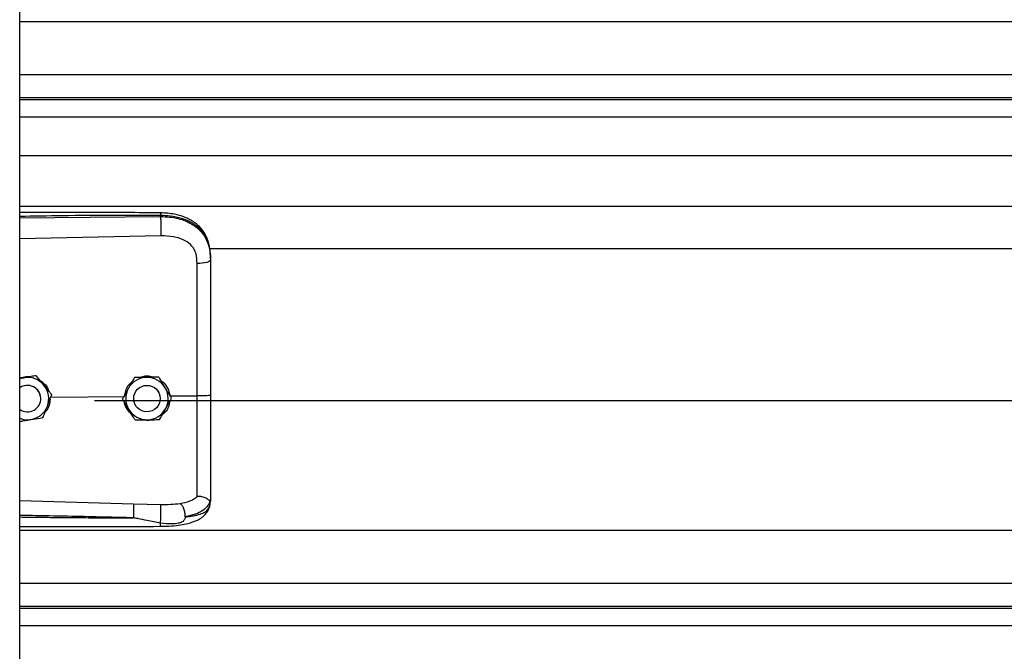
# Model space of a CAD drawing. Header units: inches. Extents: x 170 to 284, y 215 to 248.
# Tile 371 of 656: x 202.5 to 202.898, y 223.15 to 223.405. Entities that reach past the tile are written whole.
import ezdxf

# ---------------------------------------------------------------- set-up
doc = ezdxf.new("R2010")
doc.units = ezdxf.units.IN
doc.header["$LTSCALE"] = 0.25
doc.header["$MEASUREMENT"] = 0
doc.layers.add('RH FRONT OF HOOD', color=7, linetype='Continuous')

msp = doc.modelspace()

# ---------------------------------------------------------------- linework, layer by layer
at = {"layer": 'RH FRONT OF HOOD'}
for p, q in [((202.5003237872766, 220.1328032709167), (202.5003237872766, 224.3332527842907)), ((202.5003237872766, 223.404228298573), (206.5326438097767, 223.404228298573)), ((202.5003237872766, 223.3828493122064), (206.5326438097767, 223.3828493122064)), ((206.5326438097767, 223.3733640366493), (202.5003237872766, 223.3733640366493)), ((202.5003237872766, 223.3727246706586), (206.5326438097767, 223.3727246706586)), ((202.5003237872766, 223.3657065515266), (206.5326438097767, 223.3657065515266)), ((202.5003237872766, 223.3500224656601), (206.5326438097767, 223.3500224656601)), ((202.5003237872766, 223.3296344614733), (206.5326438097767, 223.3296344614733)), ((202.5003237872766, 223.3248861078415), (202.5571710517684, 223.3254228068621)), ((202.5571710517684, 223.3254228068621), (202.5571710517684, 223.3258341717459)), ((202.557267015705, 223.3176339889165), (202.5003237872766, 223.3164244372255)), ((202.5768719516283, 223.3125588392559), (206.4560926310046, 223.3125588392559)), ((202.5773665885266, 223.3084995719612), (202.5773665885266, 223.30801125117)), ((202.5020983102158, 223.2603581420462), (202.5003237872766, 223.2600692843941)), ((202.5069763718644, 223.2611542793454), (202.5060478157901, 223.2610031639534)), ((202.5069763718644, 223.2611526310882), (202.5069763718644, 223.2611542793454)), ((202.5466154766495, 223.2603945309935), (202.5466154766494, 223.2603961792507)), ((202.5564989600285, 223.2605428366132), (202.5564989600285, 223.2605444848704)), ((202.5553395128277, 223.2558172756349), (202.5562784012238, 223.2546534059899)), ((202.5088241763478, 223.251908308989), (202.5088241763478, 223.2519090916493)), ((202.5128579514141, 223.2525155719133), (202.5425559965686, 223.2527998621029)), ((202.5132301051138, 223.2534978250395), (202.5132301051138, 223.2534994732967)), ((202.5418021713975, 223.2517610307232), (202.5418021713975, 223.2517626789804)), ((202.5463354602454, 223.2519090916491), (202.5463690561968, 223.2525077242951)), ((202.5463354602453, 223.2519090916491), (202.5463354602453, 223.2519083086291)), ((202.5562784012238, 223.2546534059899), (202.5564204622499, 223.2544003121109)), ((202.5570177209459, 223.2523491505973), (202.5570358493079, 223.2519090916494)), ((202.5570358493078, 223.2519083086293), (202.5570358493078, 223.2519090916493)), ((202.5609953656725, 223.2529763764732), (202.5719089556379, 223.2530808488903)), ((202.5615691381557, 223.2520576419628), (202.5615691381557, 223.2520592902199)), ((202.5304915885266, 223.2511663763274), (206.5024760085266, 223.2511663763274)), ((202.5003237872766, 223.2107527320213), (202.5462594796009, 223.2094209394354)), ((202.5462594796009, 223.2094209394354), (202.5572451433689, 223.2091588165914)), ((202.5770268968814, 223.2084442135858), (202.5773665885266, 223.2104293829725)), ((202.5773665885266, 223.2109581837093), (202.5773665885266, 223.2104293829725)), ((202.5003237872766, 223.198780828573), (206.5326438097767, 223.198780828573)), ((202.5003237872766, 223.1774018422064), (206.5326438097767, 223.1774018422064)), ((206.5326438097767, 223.1679165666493), (202.5003237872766, 223.1679165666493)), ((202.5003237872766, 223.1672772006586), (206.5326438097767, 223.1672772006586)), ((202.5003237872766, 223.1602590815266), (206.5326438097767, 223.1602590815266))]:
    msp.add_line(p, q, dxfattribs=at)
at = {"layer": 'RH FRONT OF HOOD', "flags": 128}
for points in [[(202.5773665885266, 223.30801125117), (202.577262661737, 223.3077155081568), (202.5769547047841, 223.3074306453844), (202.5764540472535, 223.3071671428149), (202.5757791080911, 223.3069346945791), (202.5749547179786, 223.3067418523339), (202.5740112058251, 223.3065957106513), (202.5729832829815, 223.3065016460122), (202.5719087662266, 223.3064631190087)], [(202.5003237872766, 223.2598686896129), (202.501007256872, 223.2601062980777), (202.5020983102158, 223.2603581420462)]]:
    msp.add_lwpolyline(points, dxfattribs=at)
at = {"layer": 'RH FRONT OF HOOD'}
msp.add_circle((202.5516856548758, 223.2519083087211), 0.005350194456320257, dxfattribs=at)
for centre, radius, start, end in [((202.5034739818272, 223.2519090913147), 0.008560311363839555, 39.24773070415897, 99.24772960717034), ((202.5516856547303, 223.2519090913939), 0.008560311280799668, 90.85968127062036, 150.8596805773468), ((202.5516856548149, 223.2519090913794), 0.008560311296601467, 30.85968260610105, 90.85968183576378), ((202.5034739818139, 223.2519090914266), 0.005350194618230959, 39.24773075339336, 126.0718980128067), ((202.5034739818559, 223.2519083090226), 0.005350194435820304, 300.0097421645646, 126.0718999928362), ((202.5034739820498, 223.2519090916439), 0.005350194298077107, 5.903435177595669e-08, 39.2477305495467), ((202.5034739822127, 223.2519090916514), 0.008560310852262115, 339.2477292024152, 39.24773059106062), ((202.5516856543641, 223.2519090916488), 0.008560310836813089, 150.8596808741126, 210.8596823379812), ((202.5516856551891, 223.2519090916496), 0.008560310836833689, 330.859680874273, 30.85968233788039), ((202.5034739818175, 223.2519083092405), 0.005350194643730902, 233.9281021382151, 300.0097413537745), ((202.5034739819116, 223.2519090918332), 0.008560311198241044, 279.2477290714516, 339.247728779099), ((202.5516856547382, 223.251909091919), 0.008560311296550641, 210.859682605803, 270.859681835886), ((202.5516856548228, 223.2519090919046), 0.008560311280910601, 270.8596812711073, 330.859680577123), ((202.5034739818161, 223.2519090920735), 0.008560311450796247, 248.407675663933, 279.2477294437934)]:
    msp.add_arc(centre, radius, start, end, dxfattribs=at)
for points, knots in [([(202.5571524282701, 223.326926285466), (202.5479354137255, 223.3269942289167), (202.5298485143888, 223.3271275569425), (202.5109049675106, 223.3270702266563), (202.5011792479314, 223.3270174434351), (202.5003237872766, 223.327012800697)], [0, 0, 0, 0, 0.4865830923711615, 0.9548405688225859, 1, 1, 1, 1]), ([(202.5571522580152, 223.3269104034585), (202.5571534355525, 223.3269144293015), (202.5571574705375, 223.3269282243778), (202.5571626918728, 223.3268133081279), (202.5571693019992, 223.3265205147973), (202.5571703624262, 223.3261045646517), (202.5571710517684, 223.3258341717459)], [0, 0, 0, 0, 0.09787641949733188, 0.3353863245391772, 0.5679606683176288, 1, 1, 1, 1]), ([(202.5772801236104, 223.3105426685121), (202.5771611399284, 223.3116131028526), (202.5769457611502, 223.3135507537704), (202.576200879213, 223.3160693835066), (202.5753436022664, 223.3179791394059), (202.574268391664, 223.3197317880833), (202.5729533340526, 223.321320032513), (202.5714826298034, 223.322614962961), (202.5701089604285, 223.3235748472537), (202.568666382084, 223.3244062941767), (202.5662881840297, 223.3254734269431), (202.5633517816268, 223.326286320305), (202.560042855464, 223.3268147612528), (202.5581510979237, 223.3268877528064), (202.5571524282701, 223.326926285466)], [0, 0, 0, 0, 0.1084465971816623, 0.1963050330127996, 0.269182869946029, 0.3279968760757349, 0.4149595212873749, 0.4916410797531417, 0.53897604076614, 0.5941910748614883, 0.6694152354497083, 0.8148545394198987, 0.9022606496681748, 1, 1, 1, 1]), ([(202.5571710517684, 223.3258341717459), (202.5508652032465, 223.3258735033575), (202.5376261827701, 223.3259560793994), (202.518676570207, 223.3257748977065), (202.5060360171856, 223.3255539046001), (202.5003237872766, 223.3254540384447)], [0, 0, 0, 0, 0.3326703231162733, 0.6984356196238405, 1, 1, 1, 1]), ([(202.5773665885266, 223.3084995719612), (202.5773038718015, 223.3098560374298), (202.5771854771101, 223.3124167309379), (202.5762159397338, 223.3159076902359), (202.5749267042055, 223.318319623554), (202.5735628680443, 223.3200223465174), (202.5724799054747, 223.3210657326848), (202.571420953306, 223.3218942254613), (202.5704315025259, 223.3225541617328), (202.5691971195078, 223.3232492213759), (202.5676031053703, 223.3239749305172), (202.5649393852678, 223.3248829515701), (202.5614042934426, 223.3256428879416), (202.5584977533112, 223.3257742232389), (202.5571710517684, 223.3258341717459)], [0, 0, 0, 0, 0.1307156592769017, 0.2467609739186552, 0.3577928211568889, 0.4170971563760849, 0.4791482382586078, 0.5177152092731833, 0.5590896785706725, 0.6032945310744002, 0.6633484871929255, 0.7353692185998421, 0.8792082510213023, 1, 1, 1, 1]), ([(202.5571710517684, 223.3254228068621), (202.5571927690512, 223.3248469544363), (202.5572378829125, 223.3236507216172), (202.5572788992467, 223.3214256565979), (202.5572921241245, 223.3192482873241), (202.5572751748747, 223.318158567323), (202.557267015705, 223.3176339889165)], [0, 0, 0, 0, 0.2406941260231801, 0.4999999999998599, 0.7593058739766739, 1, 1, 1, 1]), ([(202.5571710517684, 223.3254228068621), (202.5583678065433, 223.3253911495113), (202.5608000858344, 223.3253268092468), (202.5641296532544, 223.324708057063), (202.5671080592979, 223.3237648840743), (202.5696396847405, 223.3225513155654), (202.5718852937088, 223.3210053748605), (202.573747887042, 223.3191701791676), (202.5752415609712, 223.3170350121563), (202.5764108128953, 223.3144804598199), (202.5772076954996, 223.3114041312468), (202.5773131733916, 223.3091518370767), (202.5773665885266, 223.30801125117)], [0, 0, 0, 0, 0.1094013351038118, 0.2223468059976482, 0.315179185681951, 0.4102231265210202, 0.5012749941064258, 0.5946006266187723, 0.6834485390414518, 0.7745330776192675, 0.8858211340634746, 1, 1, 1, 1]), ([(202.5714831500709, 223.3103964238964), (202.5714831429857, 223.310396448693), (202.5713805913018, 223.3107553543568), (202.5708853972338, 223.3121615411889), (202.5693493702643, 223.3143642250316), (202.5662823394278, 223.3162674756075), (202.5621661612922, 223.3174791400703), (202.559013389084, 223.31757879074), (202.557267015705, 223.3176339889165)], [0, 0, 0, 0, 4.497367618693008e-06, 0.06509473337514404, 0.261670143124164, 0.4753105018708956, 0.709365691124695, 1, 1, 1, 1]), ([(202.5719087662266, 223.3064631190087), (202.571838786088, 223.3077877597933), (202.5717688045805, 223.3091124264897), (202.5714831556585, 223.3103963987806), (202.5714831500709, 223.3103964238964)], [0, 0, 0, 0, 0.999980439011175, 1, 1, 1, 1]), ([(202.5773665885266, 223.30801125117), (202.5773665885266, 223.3043810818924), (202.5773665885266, 223.2971101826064), (202.5773665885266, 223.2860294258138), (202.5773665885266, 223.2748468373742), (202.5773665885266, 223.2638781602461), (202.5773665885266, 223.2566303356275), (202.5773665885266, 223.2531505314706)], [0, 0, 0, 0, 0.2027568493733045, 0.4061035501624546, 0.60886041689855, 0.8122072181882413, 1, 1, 1, 1]), ([(202.5719089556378, 223.2530808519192), (202.5719089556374, 223.2530808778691), (202.5719088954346, 223.2564672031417), (202.5719088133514, 223.2635139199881), (202.5719087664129, 223.2741871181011), (202.5719087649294, 223.2850631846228), (202.5719087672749, 223.2958505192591), (202.571908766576, 223.3029255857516), (202.5719087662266, 223.3064631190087)], [0, 0, 0, 0, 1.439079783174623e-06, 0.1877923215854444, 0.3908439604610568, 0.5938956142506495, 0.796947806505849, 1, 1, 1, 1]), ([(202.5003237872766, 223.2601882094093), (202.5011614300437, 223.2604688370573), (202.5025706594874, 223.2609409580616), (202.5040437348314, 223.2608223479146), (202.5046412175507, 223.2607742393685)], [0, 0, 0, 0, 0.5943977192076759, 1, 1, 1, 1]), ([(202.5069763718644, 223.2611526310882), (202.506300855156, 223.2610425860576), (202.5049339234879, 223.260819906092), (202.5032688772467, 223.2605487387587), (202.5023156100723, 223.2603935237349), (202.5020983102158, 223.2603581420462)], [0, 0, 0, 0, 0.4299704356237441, 0.8700602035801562, 0.9999999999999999, 0.9999999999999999, 0.9999999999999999, 0.9999999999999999]), ([(202.5101032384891, 223.2573271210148), (202.5099795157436, 223.2574785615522), (202.5090118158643, 223.258663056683), (202.5079506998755, 223.2599618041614), (202.5070713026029, 223.2610380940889), (202.5069763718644, 223.2611542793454)], [0, 0, 0, 0, 0.1156468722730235, 0.9045342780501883, 1, 1, 1, 1]), ([(202.5101032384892, 223.2573249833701), (202.5099795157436, 223.2574764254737), (202.5090118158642, 223.2586609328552), (202.5079506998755, 223.2599598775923), (202.5070713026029, 223.2610364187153), (202.5069763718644, 223.2611526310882)], [0, 0, 0, 0, 0.115646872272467, 0.9045342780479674, 1, 1, 1, 1]), ([(202.5082475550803, 223.2594582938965), (202.5088969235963, 223.2590305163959), (202.5103878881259, 223.258048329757), (202.5116895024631, 223.2563158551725), (202.5119654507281, 223.2550795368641), (202.5120208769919, 223.254831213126)], [0, 0, 0, 0, 0.3814222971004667, 0.8757540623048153, 1, 1, 1, 1]), ([(202.5466154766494, 223.2603961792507), (202.5462822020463, 223.2597984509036), (202.5456078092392, 223.2585889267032), (202.5447863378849, 223.2571155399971), (202.5443160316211, 223.2562719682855), (202.5442088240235, 223.2560796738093)], [0, 0, 0, 0, 0.4299704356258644, 0.8700602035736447, 0.9999999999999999, 0.9999999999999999, 0.9999999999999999, 0.9999999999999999]), ([(202.5466154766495, 223.2603945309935), (202.5462822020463, 223.2597966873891), (202.5456078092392, 223.2585869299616), (202.5447863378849, 223.257113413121), (202.5443160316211, 223.2562698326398), (202.5442088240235, 223.2560775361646)], [0, 0, 0, 0, 0.4299704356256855, 0.8700602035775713, 0.9999999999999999, 0.9999999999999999, 0.9999999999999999, 0.9999999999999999]), ([(202.551557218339, 223.2604705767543), (202.5502851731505, 223.2604514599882), (202.5485886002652, 223.2604259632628), (202.5470103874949, 223.2604021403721), (202.5466154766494, 223.2603961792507)], [0, 0, 0, 0, 0.7497733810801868, 1, 1, 1, 1]), ([(202.551557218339, 223.2604684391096), (202.5502851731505, 223.2604493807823), (202.5485886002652, 223.2604239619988), (202.5470103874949, 223.2604004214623), (202.5466154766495, 223.2603945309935)], [0, 0, 0, 0, 0.7497733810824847, 0.9999999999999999, 0.9999999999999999, 0.9999999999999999, 0.9999999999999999]), ([(202.5487618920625, 223.260428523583), (202.5493308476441, 223.2606417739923), (202.5505122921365, 223.2610845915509), (202.5525568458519, 223.2611396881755), (202.5538940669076, 223.2607328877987), (202.5546062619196, 223.2605162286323)], [0, 0, 0, 0, 0.3027399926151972, 0.6286439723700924, 1, 1, 1, 1]), ([(202.5564989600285, 223.2605444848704), (202.5558146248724, 223.2605342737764), (202.5544298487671, 223.2605136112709), (202.5527430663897, 223.2604883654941), (202.5517773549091, 223.260473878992), (202.551557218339, 223.2604705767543)], [0, 0, 0, 0, 0.4299704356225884, 0.8700602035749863, 1, 1, 1, 1]), ([(202.5564989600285, 223.2605428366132), (202.5558146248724, 223.260532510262), (202.5544298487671, 223.2605116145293), (202.5527430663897, 223.260486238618), (202.5517773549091, 223.2604717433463), (202.551557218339, 223.2604684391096)], [0, 0, 0, 0, 0.429970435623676, 0.8700602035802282, 0.9999999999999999, 0.9999999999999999, 0.9999999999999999, 0.9999999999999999]), ([(202.5590340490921, 223.2563021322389), (202.5589337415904, 223.2564700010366), (202.5581491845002, 223.2577829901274), (202.5572888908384, 223.2592226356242), (202.5565759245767, 223.2604156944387), (202.5564989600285, 223.2605444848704)], [0, 0, 0, 0, 0.1156468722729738, 0.9045342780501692, 1, 1, 1, 1]), ([(202.5590340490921, 223.2562999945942), (202.5589337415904, 223.2564678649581), (202.5581491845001, 223.2577808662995), (202.5572888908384, 223.259220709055), (202.5565759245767, 223.2604140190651), (202.5564989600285, 223.2605428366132)], [0, 0, 0, 0, 0.1156468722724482, 0.9045342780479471, 1, 1, 1, 1]), ([(202.5132301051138, 223.2534994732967), (202.5129660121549, 223.2538227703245), (202.5119668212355, 223.2550459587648), (202.5108931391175, 223.2563602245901), (202.5101032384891, 223.2573271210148)], [0, 0, 0, 0, 0.2643068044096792, 1, 1, 1, 1]), ([(202.5132301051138, 223.2534978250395), (202.5129660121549, 223.2538210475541), (202.5119668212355, 223.2550439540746), (202.5108931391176, 223.2563581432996), (202.5101032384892, 223.2573249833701)], [0, 0, 0, 0, 0.2643068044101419, 1, 1, 1, 1]), ([(202.5442088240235, 223.2560796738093), (202.54358933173, 223.2549684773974), (202.54276309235, 223.2534864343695), (202.541994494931, 223.2521076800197), (202.5418021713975, 223.2517626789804)], [0, 0, 0, 0, 0.7497733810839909, 1, 1, 1, 1]), ([(202.5442088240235, 223.2560775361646), (202.54358933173, 223.2549663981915), (202.54276309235, 223.2534844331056), (202.541994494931, 223.2521059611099), (202.5418021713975, 223.2517610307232)], [0, 0, 0, 0, 0.7497733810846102, 0.9999999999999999, 0.9999999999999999, 0.9999999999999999, 0.9999999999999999]), ([(202.5427198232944, 223.2534087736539), (202.5428822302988, 223.2541607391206), (202.5432611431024, 223.2559151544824), (202.5443905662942, 223.2577556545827), (202.5454303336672, 223.2584870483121), (202.545628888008, 223.2586267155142)], [0, 0, 0, 0, 0.3776771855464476, 0.8811610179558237, 1, 1, 1, 1]), ([(202.5573738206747, 223.2590804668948), (202.5576189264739, 223.2589326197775), (202.5587517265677, 223.2582493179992), (202.5602255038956, 223.2561499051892), (202.5607326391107, 223.2540593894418), (202.5609953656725, 223.2529763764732)], [0, 0, 0, 0, 0.1174426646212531, 0.5427821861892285, 1, 1, 1, 1]), ([(202.5615691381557, 223.2520592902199), (202.5613550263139, 223.2524176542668), (202.5605449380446, 223.2537735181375), (202.5596744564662, 223.2552303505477), (202.5590340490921, 223.2563021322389)], [0, 0, 0, 0, 0.2643068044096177, 1, 1, 1, 1]), ([(202.5615691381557, 223.2520576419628), (202.5613550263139, 223.2524159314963), (202.5605449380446, 223.2537715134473), (202.5596744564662, 223.2552282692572), (202.5590340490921, 223.2562999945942)], [0, 0, 0, 0, 0.2643068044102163, 1, 1, 1, 1]), ([(202.5125641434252, 223.2517401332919), (202.5124880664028, 223.2509144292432), (202.5123259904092, 223.2491553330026), (202.5114771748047, 223.2473473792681), (202.5106929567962, 223.24664668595), (202.5106041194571, 223.2465673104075)], [0, 0, 0, 0, 0.439592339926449, 0.9365162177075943, 1, 1, 1, 1]), ([(202.5114789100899, 223.2488759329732), (202.5119296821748, 223.2500656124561), (202.5125308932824, 223.2516523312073), (202.513090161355, 223.2531284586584), (202.5132301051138, 223.2534978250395)], [0, 0, 0, 0, 0.7497733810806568, 1, 1, 1, 1]), ([(202.5443372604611, 223.2475181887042), (202.5442369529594, 223.2476860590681), (202.5434523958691, 223.2489990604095), (202.5425921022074, 223.250438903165), (202.5418791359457, 223.251632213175), (202.5418021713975, 223.2517610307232)], [0, 0, 0, 0, 0.1156468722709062, 0.9045342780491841, 0.9999999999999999, 0.9999999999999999, 0.9999999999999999, 0.9999999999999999]), ([(202.5591624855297, 223.2477406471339), (202.5597819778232, 223.2488518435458), (202.5606082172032, 223.2503338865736), (202.5613768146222, 223.2517126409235), (202.5615691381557, 223.2520576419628)], [0, 0, 0, 0, 0.7497733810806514, 1, 1, 1, 1]), ([(202.5719087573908, 223.2123902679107), (202.5719087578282, 223.2126529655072), (202.5719087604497, 223.2142274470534), (202.5719087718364, 223.2176588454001), (202.5719088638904, 223.2232601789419), (202.5719091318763, 223.2297000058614), (202.5719094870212, 223.236926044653), (202.5719097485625, 223.244800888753), (202.5719097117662, 223.2503288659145), (202.5719096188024, 223.2530808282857), (202.5719096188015, 223.2530808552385)], [0, 0, 0, 0, 0.03155846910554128, 0.1891461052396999, 0.3467338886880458, 0.5043277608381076, 0.6619226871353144, 0.8309600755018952, 0.9999983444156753, 1, 1, 1, 1]), ([(202.5773665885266, 223.2531505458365), (202.5772853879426, 223.2531391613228), (202.5771229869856, 223.253116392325), (202.5758701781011, 223.2530884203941), (202.5740727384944, 223.2530724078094), (202.5726306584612, 223.2530780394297), (202.5719096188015, 223.2530808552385)], [0, 0, 0, 0, 0.2500007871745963, 0.5000009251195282, 0.750000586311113, 1, 1, 1, 1]), ([(202.5773665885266, 223.2531505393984), (202.5773665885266, 223.2501132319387), (202.5773665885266, 223.2439377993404), (202.5773665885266, 223.2351508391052), (202.5773665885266, 223.2269842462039), (202.5773665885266, 223.2204041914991), (202.5773665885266, 223.2150194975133), (202.5773665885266, 223.2123189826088), (202.5773665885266, 223.2109581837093)], [0, 0, 0, 0, 0.1870908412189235, 0.3803918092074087, 0.5558755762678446, 0.7364481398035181, 0.8671952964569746, 1, 1, 1, 1]), ([(202.509727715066, 223.2442545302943), (202.5099702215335, 223.2448944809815), (202.5104609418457, 223.2461894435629), (202.5110586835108, 223.2477669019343), (202.5114009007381, 223.248670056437), (202.5114789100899, 223.2488759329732)], [0, 0, 0, 0, 0.4299704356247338, 0.8700602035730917, 1, 1, 1, 1]), ([(202.5456180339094, 223.2453748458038), (202.5449669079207, 223.2460370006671), (202.5436188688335, 223.2474078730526), (202.5427172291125, 223.2492787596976), (202.5426726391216, 223.2502917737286), (202.5426720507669, 223.2503051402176)], [0, 0, 0, 0, 0.4797011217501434, 0.9931347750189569, 1, 1, 1, 1]), ([(202.5468723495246, 223.2432758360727), (202.5466582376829, 223.2436341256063), (202.5458481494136, 223.2449897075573), (202.5449776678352, 223.2464464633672), (202.5443372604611, 223.2475181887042)], [0, 0, 0, 0, 0.2643068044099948, 1, 1, 1, 1]), ([(202.5567558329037, 223.2434241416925), (202.5570891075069, 223.2440218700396), (202.557763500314, 223.24523139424), (202.5585849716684, 223.246704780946), (202.5590552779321, 223.2475483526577), (202.5591624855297, 223.2477406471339)], [0, 0, 0, 0, 0.4299704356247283, 0.8700602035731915, 1, 1, 1, 1]), ([(202.5608892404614, 223.2508380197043), (202.5607771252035, 223.2501247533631), (202.5605144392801, 223.2484535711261), (202.5593601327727, 223.2465308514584), (202.5582254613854, 223.2456794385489), (202.5578606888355, 223.2454057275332)], [0, 0, 0, 0, 0.3356490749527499, 0.7864254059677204, 1, 1, 1, 1]), ([(202.5003237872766, 223.2427233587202), (202.5008835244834, 223.2428144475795), (202.5021352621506, 223.2430181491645), (202.5036792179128, 223.2432694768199), (202.5046323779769, 223.2434246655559), (202.5048496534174, 223.2434600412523)], [0, 0, 0, 0, 0.3844201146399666, 0.8596768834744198, 1, 1, 1, 1]), ([(202.5048496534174, 223.2434600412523), (202.5061053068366, 223.2436645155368), (202.5077800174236, 223.2439372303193), (202.5093378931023, 223.2441910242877), (202.509727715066, 223.2442545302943)], [0, 0, 0, 0, 0.7497733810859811, 1, 1, 1, 1]), ([(202.5468723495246, 223.2432758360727), (202.5475566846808, 223.2432860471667), (202.5489414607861, 223.2433067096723), (202.5506282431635, 223.243331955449), (202.5515939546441, 223.2433464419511), (202.5518140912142, 223.2433497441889)], [0, 0, 0, 0, 0.4299704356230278, 0.8700602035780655, 1, 1, 1, 1]), ([(202.5539583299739, 223.2433820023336), (202.5538644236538, 223.2433453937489), (202.5530900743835, 223.2430435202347), (202.5517940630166, 223.2429845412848), (202.5506860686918, 223.2432371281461), (202.550292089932, 223.2433269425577)], [0, 0, 0, 0, 0.08167163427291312, 0.6734623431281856, 1, 1, 1, 1]), ([(202.5518140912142, 223.2433497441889), (202.5530861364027, 223.2433688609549), (202.554782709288, 223.2433943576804), (202.5563609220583, 223.2434181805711), (202.5567558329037, 223.2434241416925)], [0, 0, 0, 0, 0.7497733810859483, 1, 1, 1, 1]), ([(202.5650745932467, 223.2095662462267), (202.566448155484, 223.2098540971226), (202.5685325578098, 223.2102909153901), (202.5707083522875, 223.2113316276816), (202.5715073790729, 223.2120369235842), (202.5719087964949, 223.2123912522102)], [0, 0, 0, 0, 0.4901989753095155, 0.7438846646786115, 1, 1, 1, 1]), ([(202.5771695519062, 223.2107078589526), (202.5771204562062, 223.2106993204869), (202.5770196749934, 223.2106817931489), (202.5767280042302, 223.2108680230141), (202.5762625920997, 223.2111988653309), (202.5753863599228, 223.2117789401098), (202.5739071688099, 223.2123970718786), (202.5725663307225, 223.2123931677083), (202.5719087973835, 223.212391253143)], [0, 0, 0, 0, 0.1136768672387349, 0.2333502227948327, 0.3620694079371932, 0.5019163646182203, 0.755744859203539, 1, 1, 1, 1]), ([(202.546259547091, 223.2094209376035), (202.5462661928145, 223.2091821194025), (202.5462764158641, 223.2088147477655), (202.5462743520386, 223.207952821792), (202.5462667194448, 223.2071780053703), (202.5462524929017, 223.2063174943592), (202.5462275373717, 223.2051580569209), (202.5462011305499, 223.2043146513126), (202.5461839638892, 223.2037663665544)], [0, 0, 0, 0, 0.2394514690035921, 0.3683457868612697, 0.4999761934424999, 0.631610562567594, 0.7605158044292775, 0.9999999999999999, 0.9999999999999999, 0.9999999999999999, 0.9999999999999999]), ([(202.5571140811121, 223.2003351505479), (202.5586021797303, 223.200371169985), (202.5613833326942, 223.2004384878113), (202.565118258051, 223.2008615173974), (202.5679935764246, 223.2014208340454), (202.5700949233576, 223.2020293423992), (202.5716777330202, 223.2026375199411), (202.5730534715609, 223.2033328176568), (202.5743254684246, 223.2042156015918), (202.5754526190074, 223.2052904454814), (202.5764664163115, 223.2067093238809), (202.5768210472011, 223.2078112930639), (202.5770099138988, 223.2083981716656)], [0, 0, 0, 0, 0.1696911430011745, 0.3171409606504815, 0.4424359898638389, 0.5384364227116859, 0.6083291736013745, 0.684095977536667, 0.7426779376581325, 0.8151683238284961, 0.9015637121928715, 1, 1, 1, 1]), ([(202.5571597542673, 223.2015883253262), (202.5571757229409, 223.2018288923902), (202.5572094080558, 223.2023363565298), (202.5572542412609, 223.2033464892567), (202.5572912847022, 223.2045339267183), (202.5573140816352, 223.2058058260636), (202.5573192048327, 223.2070092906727), (202.5573067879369, 223.2080052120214), (202.5572816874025, 223.2087445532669), (202.5572568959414, 223.2090255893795), (202.557245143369, 223.2091588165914)], [0, 0, 0, 0, 0.1098512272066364, 0.2317256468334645, 0.3631776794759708, 0.4999999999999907, 0.6368223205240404, 0.7682743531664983, 0.8901487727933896, 1, 1, 1, 1]), ([(202.5572451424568, 223.2091588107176), (202.5585972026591, 223.2091515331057), (202.5612992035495, 223.2091369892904), (202.5638058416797, 223.2094214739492), (202.5650581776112, 223.2095636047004)], [0, 0, 0, 0, 0.5003922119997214, 1, 1, 1, 1]), ([(202.5671636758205, 223.2041651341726), (202.567138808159, 223.2046951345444), (202.5670871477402, 223.2057961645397), (202.5666114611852, 223.2074586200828), (202.5659067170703, 223.2088466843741), (202.5653435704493, 223.2093321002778), (202.565072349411, 223.2095658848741)], [0, 0, 0, 0, 0.2405618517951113, 0.4997464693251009, 0.7590693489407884, 1, 1, 1, 1]), ([(202.5771737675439, 223.2107076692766), (202.5768981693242, 223.2099856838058), (202.5763321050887, 223.2085027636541), (202.5742792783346, 223.2066694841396), (202.5712910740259, 223.2051114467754), (202.5685640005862, 223.204488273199), (202.5671641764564, 223.2041683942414)], [0, 0, 0, 0, 0.2305257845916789, 0.4734878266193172, 0.7297379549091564, 1, 1, 1, 1]), ([(202.5671652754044, 223.2041666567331), (202.5677115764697, 223.2042237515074), (202.5690165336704, 223.2043601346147), (202.570415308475, 223.2045882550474), (202.5713702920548, 223.2047821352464), (202.5726036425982, 223.2050599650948), (202.5742899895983, 223.2056261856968), (202.5761097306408, 223.2067516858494), (202.5767152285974, 223.2078690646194), (202.5770268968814, 223.2084442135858)], [0, 0, 0, 0, 0.1091879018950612, 0.260818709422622, 0.307798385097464, 0.3355235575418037, 0.5627886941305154, 0.7749539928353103, 1, 1, 1, 1]), ([(202.5773665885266, 223.2109581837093), (202.5773665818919, 223.2109569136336), (202.5773665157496, 223.2109442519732), (202.5773593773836, 223.210840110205), (202.5772609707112, 223.2107617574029), (202.5771732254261, 223.2106918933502)], [0, 0, 0, 0, 0.01193493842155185, 0.118981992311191, 1, 1, 1, 1]), ([(202.5461838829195, 223.2037639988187), (202.5422838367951, 223.2038632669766), (202.5340137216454, 223.2040737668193), (202.5209017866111, 223.2043559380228), (202.5099538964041, 223.2045684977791), (202.502937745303, 223.2046965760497), (202.5007627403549, 223.2047345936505), (202.5003237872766, 223.2047422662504)], [0, 0, 0, 0, 0.2551597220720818, 0.5410705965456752, 0.8577348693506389, 0.9712884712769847, 1, 1, 1, 1]), ([(202.5003237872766, 223.2040972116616), (202.5029214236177, 223.204065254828), (202.5079874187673, 223.2040029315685), (202.5155515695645, 223.203922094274), (202.5232037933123, 223.2038528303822), (202.5309617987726, 223.2038012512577), (202.5386843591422, 223.2037682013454), (202.5437212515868, 223.2037653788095), (202.5461838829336, 223.2037639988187)], [0, 0, 0, 0, 0.169941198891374, 0.3314248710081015, 0.4948424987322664, 0.6705311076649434, 0.8389164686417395, 1, 1, 1, 1]), ([(202.5571597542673, 223.2015883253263), (202.5553789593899, 223.2019344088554), (202.5523238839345, 223.202528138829), (202.5488879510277, 223.2032481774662), (202.5471497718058, 223.203605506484), (202.5466522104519, 223.2037067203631), (202.5465016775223, 223.2037327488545), (202.5464513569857, 223.2037414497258)], [0, 0, 0, 0, 0.5022803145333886, 0.861696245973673, 0.9584272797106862, 0.9861029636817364, 1, 1, 1, 1]), ([(202.5671650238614, 223.2041634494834), (202.567090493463, 223.2037931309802), (202.5669865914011, 223.203276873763), (202.5666148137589, 223.2026795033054), (202.5661941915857, 223.2022466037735), (202.5653904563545, 223.2018020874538), (202.5639131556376, 223.2014405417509), (202.561152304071, 223.2012003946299), (202.5587555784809, 223.2014332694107), (202.5571597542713, 223.2015883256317)], [0, 0, 0, 0, 0.1001269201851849, 0.1395859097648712, 0.1897135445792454, 0.2582342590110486, 0.369735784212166, 0.5803479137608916, 1, 1, 1, 1]), ([(202.5003237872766, 223.200197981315), (202.5039899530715, 223.2001986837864), (202.5154624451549, 223.2002008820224), (202.5343932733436, 223.2002287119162), (202.5496564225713, 223.2003002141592), (202.557114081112, 223.2003351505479)], [0, 0, 0, 0, 0.1936599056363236, 0.6060178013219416, 0.9999999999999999, 0.9999999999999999, 0.9999999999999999, 0.9999999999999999]), ([(202.5571140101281, 223.2003570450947), (202.5571147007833, 223.2003501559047), (202.5571212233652, 223.2002850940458), (202.5571321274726, 223.2004747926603), (202.5571462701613, 223.2008016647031), (202.5571549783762, 223.2012342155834), (202.5571589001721, 223.2015249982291), (202.5571597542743, 223.2015883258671)], [0, 0, 0, 0, 0.03436730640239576, 0.3245665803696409, 0.6210149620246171, 0.9174633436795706, 0.9999999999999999, 0.9999999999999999, 0.9999999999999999, 0.9999999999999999])]:
    msp.add_open_spline(points, degree=3, knots=knots, dxfattribs=at)

doc.saveas('drawing.dxf')
